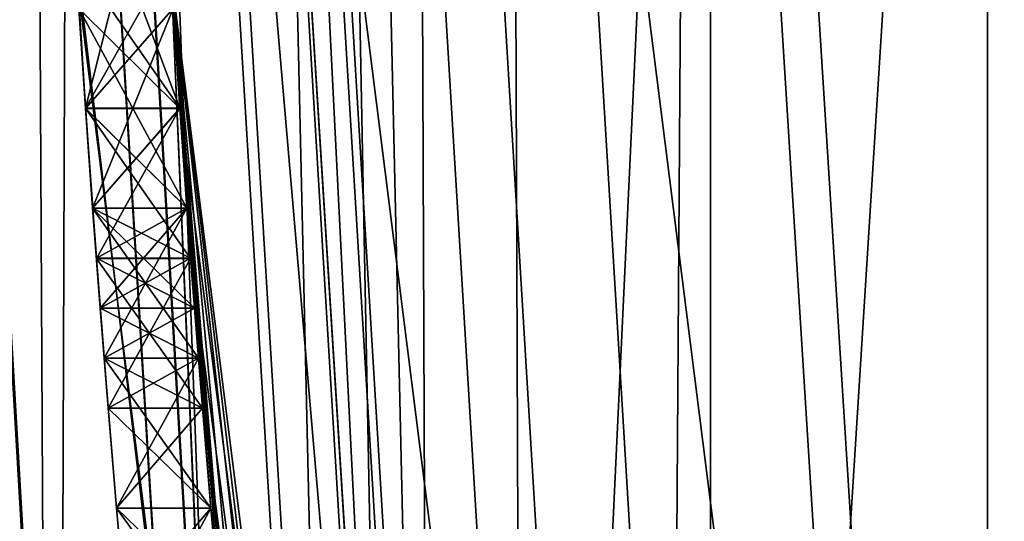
# Model space of a CAD drawing. Header units: millimetres. Extents: x -147 to 148, y -145 to 204.
# Tile 316 of 571: x 65.886 to 66.934, y -2.088 to -1.555. Entities that reach past the tile are written whole.
import ezdxf

# ---------------------------------------------------------------- set-up
doc = ezdxf.new("R2010")
doc.units = ezdxf.units.MM
doc.header["$LTSCALE"] = 26.699852
for name, color, linetype in [('1111', 7, 'CONTINUOUS'), ('1112', 7, 'CONTINUOUS'), ('1113', 7, 'CONTINUOUS'), ('1151', 7, 'CONTINUOUS'), ('1152', 7, 'CONTINUOUS'), ('1153', 7, 'CONTINUOUS'), ('1154', 7, 'CONTINUOUS'), ('1155', 7, 'CONTINUOUS'), ('1156', 7, 'CONTINUOUS'), ('1157', 7, 'CONTINUOUS'), ('1160', 7, 'CONTINUOUS'), ('1161', 7, 'CONTINUOUS'), ('1162', 7, 'CONTINUOUS'), ('1168', 7, 'CONTINUOUS'), ('1172', 7, 'CONTINUOUS'), ('1173', 7, 'CONTINUOUS'), ('1174', 7, 'CONTINUOUS'), ('1177', 7, 'CONTINUOUS'), ('1178', 7, 'CONTINUOUS'), ('1179', 7, 'CONTINUOUS'), ('1205', 7, 'CONTINUOUS'), ('1206', 7, 'CONTINUOUS'), ('1207', 7, 'CONTINUOUS'), ('1208', 7, 'CONTINUOUS'), ('1209', 7, 'CONTINUOUS'), ('1210', 7, 'CONTINUOUS'), ('1494', 7, 'CONTINUOUS'), ('1552', 7, 'CONTINUOUS'), ('1553', 7, 'CONTINUOUS'), ('1893', 7, 'CONTINUOUS'), ('1896', 7, 'CONTINUOUS'), ('1905', 7, 'CONTINUOUS'), ('1934', 7, 'CONTINUOUS'), ('1935', 7, 'CONTINUOUS'), ('1936', 7, 'CONTINUOUS'), ('2006', 7, 'CONTINUOUS'), ('2009', 7, 'CONTINUOUS'), ('2012', 7, 'CONTINUOUS'), ('2016', 7, 'CONTINUOUS'), ('742', 7, 'CONTINUOUS'), ('743', 7, 'CONTINUOUS'), ('885', 7, 'CONTINUOUS'), ('886', 7, 'CONTINUOUS'), ('896', 7, 'CONTINUOUS'), ('937', 7, 'CONTINUOUS')]:
    doc.layers.add(name, color=color, linetype=linetype)

msp = doc.modelspace()

# ---------------------------------------------------------------- linework, layer by layer
at = {"layer": '1111', "color": 7, "linetype": 'CONTINUOUS', "true_color": 0xd8d8d8}
for points in [[(65.9565, -1.6489, 63.525), (65.9494, -1.5426, 64.2541), (65.9367, -1.3299, 63.7332), (65.9565, -1.6489, 63.525)], [(65.9367, -1.3299, 61.6501), (65.9494, -1.5426, 61.1292), (65.9565, -1.6489, 61.8583), (65.9367, -1.3299, 61.6501)], [(65.9461, -1.4894, 56.2854), (65.9565, -1.6489, 56.3375), (65.9494, -1.5426, 56.8583), (65.9461, -1.4894, 56.2854)], [(65.9461, -1.4894, 59.9312), (65.9494, -1.5426, 59.3583), (65.9565, -1.6489, 59.8792), (65.9461, -1.4894, 59.9312)], [(65.9494, -1.5426, 56.8583), (65.9565, -1.6489, 56.3375), (65.9565, -1.649, 56.9625), (65.9494, -1.5426, 56.8583)], [(65.9494, -1.5426, 59.3583), (65.9565, -1.649, 59.2541), (65.9565, -1.6489, 59.8792), (65.9494, -1.5426, 59.3583)], [(65.964, -1.7553, 64.15), (65.9494, -1.5426, 64.2541), (65.9565, -1.6489, 63.525), (65.964, -1.7553, 64.15)], [(65.9494, -1.5426, 61.1292), (65.964, -1.7553, 61.2333), (65.9565, -1.6489, 61.8583), (65.9494, -1.5426, 61.1292)], [(65.9565, -1.6489, 56.3375), (65.968, -1.8086, 56.4417), (65.9565, -1.649, 56.9625), (65.9565, -1.6489, 56.3375)], [(65.964, -1.7553, 59.15), (65.968, -1.8085, 59.0458), (65.9565, -1.6489, 59.8792), (65.964, -1.7553, 59.15)], [(65.9565, -1.6489, 59.8792), (65.968, -1.8085, 59.0458), (65.968, -1.8086, 59.775), (65.9565, -1.6489, 59.8792)], [(65.9565, -1.649, 59.2541), (65.964, -1.7553, 59.15), (65.9565, -1.6489, 59.8792), (65.9565, -1.649, 59.2541)], [(65.964, -1.7553, 63.3687), (65.964, -1.7553, 64.15), (65.9565, -1.6489, 63.525), (65.964, -1.7553, 63.3687)], [(65.9565, -1.6489, 61.8583), (65.964, -1.7553, 61.2333), (65.964, -1.7553, 62.0146), (65.9565, -1.6489, 61.8583)], [(65.9565, -1.649, 56.9625), (65.968, -1.8086, 56.4417), (65.964, -1.7553, 57.0667), (65.9565, -1.649, 56.9625)], [(65.964, -1.7553, 57.0667), (65.968, -1.8086, 56.4417), (65.968, -1.8085, 57.1708), (65.964, -1.7553, 57.0667)], [(65.9762, -1.9149, 63.9937), (65.964, -1.7553, 64.15), (65.9762, -1.9149, 62.952), (65.9762, -1.9149, 63.9937)], [(65.9762, -1.9149, 62.952), (65.964, -1.7553, 64.15), (65.972, -1.8617, 63.2125), (65.9762, -1.9149, 62.952)], [(65.972, -1.8617, 63.2125), (65.964, -1.7553, 64.15), (65.964, -1.7553, 63.3687), (65.972, -1.8617, 63.2125)], [(65.964, -1.7553, 61.2333), (65.9762, -1.9149, 61.3896), (65.964, -1.7553, 62.0146), (65.964, -1.7553, 61.2333)], [(65.964, -1.7553, 62.0146), (65.9762, -1.9149, 61.3896), (65.972, -1.8617, 62.1708), (65.964, -1.7553, 62.0146)], [(65.968, -1.8085, 57.1708), (65.968, -1.8086, 56.4417), (65.972, -1.8617, 57.275), (65.968, -1.8085, 57.1708)], [(65.968, -1.8085, 59.0458), (65.972, -1.8617, 58.9417), (65.968, -1.8086, 59.775), (65.968, -1.8085, 59.0458)], [(65.9805, -1.9681, 58.4208), (65.9805, -1.9681, 59.6708), (65.968, -1.8086, 59.775), (65.9805, -1.9681, 58.4208)], [(65.968, -1.8086, 56.4417), (65.9805, -1.9681, 56.5458), (65.972, -1.8617, 57.275), (65.968, -1.8086, 56.4417)], [(65.9762, -1.9149, 58.6812), (65.9805, -1.9681, 58.4208), (65.968, -1.8086, 59.775), (65.9762, -1.9149, 58.6812)], [(65.972, -1.8617, 58.9417), (65.9762, -1.9149, 58.6812), (65.968, -1.8086, 59.775), (65.972, -1.8617, 58.9417)], [(65.972, -1.8617, 57.275), (65.9805, -1.9681, 56.5458), (65.9762, -1.9149, 57.5355), (65.972, -1.8617, 57.275)], [(65.972, -1.8617, 62.1708), (65.9762, -1.9149, 61.3896), (65.9762, -1.9149, 62.4313), (65.972, -1.8617, 62.1708)], [(65.9762, -1.9149, 57.5355), (65.9805, -1.9681, 56.5458), (65.9805, -1.9681, 57.7958), (65.9762, -1.9149, 57.5355)], [(65.9894, -2.0745, 63.8375), (65.9762, -1.9149, 63.9937), (65.9894, -2.0745, 61.5458), (65.9894, -2.0745, 63.8375)], [(65.9894, -2.0745, 61.5458), (65.9762, -1.9149, 63.9937), (65.9805, -1.9681, 62.6917), (65.9894, -2.0745, 61.5458)], [(65.9805, -1.9681, 62.6917), (65.9762, -1.9149, 63.9937), (65.9762, -1.9149, 62.952), (65.9805, -1.9681, 62.6917)], [(65.9762, -1.9149, 61.3896), (65.9894, -2.0745, 61.5458), (65.9805, -1.9681, 62.6917), (65.9762, -1.9149, 61.3896)], [(65.9762, -1.9149, 62.4313), (65.9762, -1.9149, 61.3896), (65.9805, -1.9681, 62.6917), (65.9762, -1.9149, 62.4313)], [(65.9895, -2.0745, 59.5145), (65.9805, -1.9681, 59.6708), (65.9895, -2.0745, 56.7021), (65.9895, -2.0745, 59.5145)], [(65.9895, -2.0745, 56.7021), (65.9805, -1.9681, 59.6708), (65.9805, -1.9681, 58.4208), (65.9895, -2.0745, 56.7021)], [(65.9805, -1.9681, 56.5458), (65.9895, -2.0745, 56.7021), (65.9805, -1.9681, 57.7958), (65.9805, -1.9681, 56.5458)], [(65.9805, -1.9681, 57.7958), (65.9895, -2.0745, 56.7021), (65.9805, -1.9681, 58.4208), (65.9805, -1.9681, 57.7958)], [(66.0038, -2.2341, 63.577), (65.9894, -2.0745, 63.8375), (66.0038, -2.2341, 61.8064), (66.0038, -2.2341, 63.577)], [(66.0038, -2.2341, 61.8064), (65.9894, -2.0745, 63.8375), (65.9894, -2.0745, 61.5458), (66.0038, -2.2341, 61.8064)], [(65.9989, -2.1809, 59.3583), (65.9895, -2.0745, 59.5145), (65.9989, -2.1809, 56.8583), (65.9989, -2.1809, 59.3583)], [(65.9989, -2.1809, 56.8583), (65.9895, -2.0745, 59.5145), (65.9895, -2.0745, 56.7021), (65.9989, -2.1809, 56.8583)]]:
    msp.add_3dface(points, dxfattribs=at)
at = {"layer": '1112', "color": 7, "linetype": 'CONTINUOUS', "true_color": 0xd8d8d8}
for points in [[(66.0567, -1.6489, 59.8792), (65.9565, -1.6489, 59.8792), (65.968, -1.8086, 59.775), (66.0567, -1.6489, 59.8792)], [(66.0682, -1.8086, 59.775), (66.0567, -1.6489, 59.8792), (65.968, -1.8086, 59.775), (66.0682, -1.8086, 59.775)], [(65.9805, -1.9681, 59.6708), (66.0682, -1.8086, 59.775), (65.968, -1.8086, 59.775), (65.9805, -1.9681, 59.6708)], [(66.0808, -1.9681, 59.6708), (66.0682, -1.8086, 59.775), (65.9805, -1.9681, 59.6708), (66.0808, -1.9681, 59.6708)]]:
    msp.add_3dface(points, dxfattribs=at)
at = {"layer": '1113', "color": 7, "linetype": 'CONTINUOUS', "true_color": 0xd8d8d8}
for points in [[(66.0463, -1.4894, 59.9312), (65.9461, -1.4894, 59.9312), (65.9565, -1.6489, 59.8792), (66.0463, -1.4894, 59.9312)], [(66.0567, -1.6489, 59.8792), (66.0463, -1.4894, 59.9312), (65.9565, -1.6489, 59.8792), (66.0567, -1.6489, 59.8792)]]:
    msp.add_3dface(points, dxfattribs=at)
at = {"layer": '1151', "color": 7, "linetype": 'CONTINUOUS', "true_color": 0xd8d8d8}
for points in [[(66.0496, -1.5426, 59.3583), (66.0567, -1.649, 59.2541), (65.9494, -1.5426, 59.3583), (66.0496, -1.5426, 59.3583)], [(66.0567, -1.649, 59.2541), (65.9565, -1.649, 59.2541), (65.9494, -1.5426, 59.3583), (66.0567, -1.649, 59.2541)], [(66.0567, -1.649, 59.2541), (66.0643, -1.7553, 59.15), (65.9565, -1.649, 59.2541), (66.0567, -1.649, 59.2541)], [(66.0643, -1.7553, 59.15), (65.964, -1.7553, 59.15), (65.9565, -1.649, 59.2541), (66.0643, -1.7553, 59.15)]]:
    msp.add_3dface(points, dxfattribs=at)
at = {"layer": '1152', "color": 7, "linetype": 'CONTINUOUS', "true_color": 0xd8d8d8}
for points in [[(66.0643, -1.7553, 59.15), (66.0682, -1.8085, 59.0458), (65.964, -1.7553, 59.15), (66.0643, -1.7553, 59.15)], [(66.0682, -1.8085, 59.0458), (65.968, -1.8085, 59.0458), (65.964, -1.7553, 59.15), (66.0682, -1.8085, 59.0458)], [(66.0682, -1.8085, 59.0458), (66.0723, -1.8617, 58.9417), (65.968, -1.8085, 59.0458), (66.0682, -1.8085, 59.0458)], [(66.0723, -1.8617, 58.9417), (65.972, -1.8617, 58.9417), (65.968, -1.8085, 59.0458), (66.0723, -1.8617, 58.9417)]]:
    msp.add_3dface(points, dxfattribs=at)
at = {"layer": '1153', "color": 7, "linetype": 'CONTINUOUS', "true_color": 0xd8d8d8}
for points in [[(66.0723, -1.8617, 58.9417), (66.0765, -1.9149, 58.6812), (65.972, -1.8617, 58.9417), (66.0723, -1.8617, 58.9417)], [(66.0765, -1.9149, 58.6812), (65.9762, -1.9149, 58.6812), (65.972, -1.8617, 58.9417), (66.0765, -1.9149, 58.6812)], [(66.0765, -1.9149, 58.6812), (66.0808, -1.9681, 58.4208), (65.9762, -1.9149, 58.6812), (66.0765, -1.9149, 58.6812)], [(66.0808, -1.9681, 58.4208), (65.9805, -1.9681, 58.4208), (65.9762, -1.9149, 58.6812), (66.0808, -1.9681, 58.4208)]]:
    msp.add_3dface(points, dxfattribs=at)
at = {"layer": '1154', "color": 7, "linetype": 'CONTINUOUS', "true_color": 0xd8d8d8}
for points in [[(66.0808, -1.9681, 58.4208), (66.0808, -1.9681, 57.7958), (65.9805, -1.9681, 58.4208), (66.0808, -1.9681, 58.4208)], [(66.0808, -1.9681, 57.7958), (65.9805, -1.9681, 57.7958), (65.9805, -1.9681, 58.4208), (66.0808, -1.9681, 57.7958)]]:
    msp.add_3dface(points, dxfattribs=at)
at = {"layer": '1155', "color": 7, "linetype": 'CONTINUOUS', "true_color": 0xd8d8d8}
for points in [[(66.0723, -1.8617, 57.275), (65.972, -1.8617, 57.275), (65.9762, -1.9149, 57.5355), (66.0723, -1.8617, 57.275)], [(66.0765, -1.9149, 57.5355), (66.0723, -1.8617, 57.275), (65.9762, -1.9149, 57.5355), (66.0765, -1.9149, 57.5355)], [(66.0765, -1.9149, 57.5355), (65.9762, -1.9149, 57.5355), (65.9805, -1.9681, 57.7958), (66.0765, -1.9149, 57.5355)], [(66.0808, -1.9681, 57.7958), (66.0765, -1.9149, 57.5355), (65.9805, -1.9681, 57.7958), (66.0808, -1.9681, 57.7958)]]:
    msp.add_3dface(points, dxfattribs=at)
at = {"layer": '1156', "color": 7, "linetype": 'CONTINUOUS', "true_color": 0xd8d8d8}
for points in [[(66.0643, -1.7553, 57.0667), (65.964, -1.7553, 57.0667), (65.968, -1.8085, 57.1708), (66.0643, -1.7553, 57.0667)], [(66.0682, -1.8085, 57.1708), (66.0643, -1.7553, 57.0667), (65.968, -1.8085, 57.1708), (66.0682, -1.8085, 57.1708)], [(66.0682, -1.8085, 57.1708), (65.968, -1.8085, 57.1708), (65.972, -1.8617, 57.275), (66.0682, -1.8085, 57.1708)], [(66.0723, -1.8617, 57.275), (66.0682, -1.8085, 57.1708), (65.972, -1.8617, 57.275), (66.0723, -1.8617, 57.275)]]:
    msp.add_3dface(points, dxfattribs=at)
at = {"layer": '1157', "color": 7, "linetype": 'CONTINUOUS', "true_color": 0xd8d8d8}
for points in [[(66.0496, -1.5426, 56.8583), (65.9494, -1.5426, 56.8583), (65.9565, -1.649, 56.9625), (66.0496, -1.5426, 56.8583)], [(66.0567, -1.649, 56.9625), (66.0496, -1.5426, 56.8583), (65.9565, -1.649, 56.9625), (66.0567, -1.649, 56.9625)], [(66.0567, -1.649, 56.9625), (65.9565, -1.649, 56.9625), (65.964, -1.7553, 57.0667), (66.0567, -1.649, 56.9625)], [(66.0643, -1.7553, 57.0667), (66.0567, -1.649, 56.9625), (65.964, -1.7553, 57.0667), (66.0643, -1.7553, 57.0667)]]:
    msp.add_3dface(points, dxfattribs=at)
at = {"layer": '1160', "color": 7, "linetype": 'CONTINUOUS', "true_color": 0xd8d8d8}
for points in [[(66.0463, -1.4894, 56.2854), (66.0567, -1.6489, 56.3375), (65.9461, -1.4894, 56.2854), (66.0463, -1.4894, 56.2854)], [(66.0567, -1.6489, 56.3375), (65.9565, -1.6489, 56.3375), (65.9461, -1.4894, 56.2854), (66.0567, -1.6489, 56.3375)]]:
    msp.add_3dface(points, dxfattribs=at)
at = {"layer": '1161', "color": 7, "linetype": 'CONTINUOUS', "true_color": 0xd8d8d8}
for points in [[(66.0567, -1.6489, 56.3375), (66.0682, -1.8086, 56.4417), (65.9565, -1.6489, 56.3375), (66.0567, -1.6489, 56.3375)], [(66.0682, -1.8086, 56.4417), (65.968, -1.8086, 56.4417), (65.9565, -1.6489, 56.3375), (66.0682, -1.8086, 56.4417)], [(66.0682, -1.8086, 56.4417), (66.0808, -1.9681, 56.5458), (65.968, -1.8086, 56.4417), (66.0682, -1.8086, 56.4417)], [(66.0808, -1.9681, 56.5458), (65.9805, -1.9681, 56.5458), (65.968, -1.8086, 56.4417), (66.0808, -1.9681, 56.5458)]]:
    msp.add_3dface(points, dxfattribs=at)
at = {"layer": '1162', "color": 7, "linetype": 'CONTINUOUS', "true_color": 0xd8d8d8}
for points in [[(66.0808, -1.9681, 56.5458), (66.0898, -2.0745, 56.7021), (65.9805, -1.9681, 56.5458), (66.0808, -1.9681, 56.5458)], [(66.0898, -2.0745, 56.7021), (65.9895, -2.0745, 56.7021), (65.9805, -1.9681, 56.5458), (66.0898, -2.0745, 56.7021)], [(66.0898, -2.0745, 56.7021), (66.0993, -2.1809, 56.8583), (65.9895, -2.0745, 56.7021), (66.0898, -2.0745, 56.7021)], [(66.0993, -2.1809, 56.8583), (65.9989, -2.1809, 56.8583), (65.9895, -2.0745, 56.7021), (66.0993, -2.1809, 56.8583)]]:
    msp.add_3dface(points, dxfattribs=at)
at = {"layer": '1168', "color": 7, "linetype": 'CONTINUOUS', "true_color": 0xd8d8d8}
for points in [[(66.0808, -1.9681, 59.6708), (65.9805, -1.9681, 59.6708), (65.9895, -2.0745, 59.5145), (66.0808, -1.9681, 59.6708)], [(66.0898, -2.0745, 59.5145), (66.0808, -1.9681, 59.6708), (65.9895, -2.0745, 59.5145), (66.0898, -2.0745, 59.5145)], [(66.0898, -2.0745, 59.5145), (65.9895, -2.0745, 59.5145), (65.9989, -2.1809, 59.3583), (66.0898, -2.0745, 59.5145)], [(66.0993, -2.1809, 59.3583), (66.0898, -2.0745, 59.5145), (65.9989, -2.1809, 59.3583), (66.0993, -2.1809, 59.3583)]]:
    msp.add_3dface(points, dxfattribs=at)
at = {"layer": '1172', "color": 7, "linetype": 'CONTINUOUS', "true_color": 0xd8d8d8}
for points in [[(66.0496, -1.5426, 61.1292), (66.0643, -1.7553, 61.2333), (65.9494, -1.5426, 61.1292), (66.0496, -1.5426, 61.1292)], [(66.0643, -1.7553, 61.2333), (65.964, -1.7553, 61.2333), (65.9494, -1.5426, 61.1292), (66.0643, -1.7553, 61.2333)]]:
    msp.add_3dface(points, dxfattribs=at)
at = {"layer": '1173', "color": 7, "linetype": 'CONTINUOUS', "true_color": 0xd8d8d8}
for points in [[(66.0643, -1.7553, 61.2333), (66.0765, -1.9149, 61.3896), (65.964, -1.7553, 61.2333), (66.0643, -1.7553, 61.2333)], [(66.0765, -1.9149, 61.3896), (65.9762, -1.9149, 61.3896), (65.964, -1.7553, 61.2333), (66.0765, -1.9149, 61.3896)], [(66.0765, -1.9149, 61.3896), (66.0898, -2.0745, 61.5458), (65.9762, -1.9149, 61.3896), (66.0765, -1.9149, 61.3896)], [(66.0898, -2.0745, 61.5458), (65.9894, -2.0745, 61.5458), (65.9762, -1.9149, 61.3896), (66.0898, -2.0745, 61.5458)]]:
    msp.add_3dface(points, dxfattribs=at)
at = {"layer": '1174', "color": 7, "linetype": 'CONTINUOUS', "true_color": 0xd8d8d8}
for points in [[(66.0898, -2.0745, 61.5458), (66.1042, -2.2341, 61.8064), (65.9894, -2.0745, 61.5458), (66.0898, -2.0745, 61.5458)], [(66.1042, -2.2341, 61.8064), (66.0038, -2.2341, 61.8064), (65.9894, -2.0745, 61.5458), (66.1042, -2.2341, 61.8064)]]:
    msp.add_3dface(points, dxfattribs=at)
at = {"layer": '1177', "color": 7, "linetype": 'CONTINUOUS', "true_color": 0xd8d8d8}
for points in [[(66.0898, -2.0745, 63.8375), (65.9894, -2.0745, 63.8375), (66.0038, -2.2341, 63.577), (66.0898, -2.0745, 63.8375)], [(66.1042, -2.2341, 63.577), (66.0898, -2.0745, 63.8375), (66.0038, -2.2341, 63.577), (66.1042, -2.2341, 63.577)]]:
    msp.add_3dface(points, dxfattribs=at)
at = {"layer": '1178', "color": 7, "linetype": 'CONTINUOUS', "true_color": 0xd8d8d8}
for points in [[(66.0643, -1.7553, 64.15), (65.964, -1.7553, 64.15), (65.9762, -1.9149, 63.9937), (66.0643, -1.7553, 64.15)], [(66.0765, -1.9149, 63.9937), (66.0643, -1.7553, 64.15), (65.9762, -1.9149, 63.9937), (66.0765, -1.9149, 63.9937)], [(66.0765, -1.9149, 63.9937), (65.9762, -1.9149, 63.9937), (65.9894, -2.0745, 63.8375), (66.0765, -1.9149, 63.9937)], [(66.0898, -2.0745, 63.8375), (66.0765, -1.9149, 63.9937), (65.9894, -2.0745, 63.8375), (66.0898, -2.0745, 63.8375)]]:
    msp.add_3dface(points, dxfattribs=at)
at = {"layer": '1179', "color": 7, "linetype": 'CONTINUOUS', "true_color": 0xd8d8d8}
for points in [[(66.0496, -1.5426, 64.2541), (65.9494, -1.5426, 64.2541), (65.964, -1.7553, 64.15), (66.0496, -1.5426, 64.2541)], [(66.0643, -1.7553, 64.15), (66.0496, -1.5426, 64.2541), (65.964, -1.7553, 64.15), (66.0643, -1.7553, 64.15)]]:
    msp.add_3dface(points, dxfattribs=at)
at = {"layer": '1205', "color": 7, "linetype": 'CONTINUOUS', "true_color": 0xd8d8d8}
for points in [[(66.0369, -1.3299, 63.7332), (66.0567, -1.6489, 63.525), (65.9367, -1.3299, 63.7332), (66.0369, -1.3299, 63.7332)], [(66.0567, -1.6489, 63.525), (65.9565, -1.6489, 63.525), (65.9367, -1.3299, 63.7332), (66.0567, -1.6489, 63.525)]]:
    msp.add_3dface(points, dxfattribs=at)
at = {"layer": '1206', "color": 7, "linetype": 'CONTINUOUS', "true_color": 0xd8d8d8}
for points in [[(66.0567, -1.6489, 63.525), (66.0643, -1.7553, 63.3687), (65.9565, -1.6489, 63.525), (66.0567, -1.6489, 63.525)], [(66.0643, -1.7553, 63.3687), (65.964, -1.7553, 63.3687), (65.9565, -1.6489, 63.525), (66.0643, -1.7553, 63.3687)], [(66.0643, -1.7553, 63.3687), (66.0723, -1.8617, 63.2125), (65.964, -1.7553, 63.3687), (66.0643, -1.7553, 63.3687)], [(66.0723, -1.8617, 63.2125), (65.972, -1.8617, 63.2125), (65.964, -1.7553, 63.3687), (66.0723, -1.8617, 63.2125)]]:
    msp.add_3dface(points, dxfattribs=at)
at = {"layer": '1207', "color": 7, "linetype": 'CONTINUOUS', "true_color": 0xd8d8d8}
for points in [[(66.0723, -1.8617, 63.2125), (66.0765, -1.9149, 62.952), (65.972, -1.8617, 63.2125), (66.0723, -1.8617, 63.2125)], [(66.0765, -1.9149, 62.952), (65.9762, -1.9149, 62.952), (65.972, -1.8617, 63.2125), (66.0765, -1.9149, 62.952)], [(66.0765, -1.9149, 62.952), (66.0808, -1.9681, 62.6917), (65.9762, -1.9149, 62.952), (66.0765, -1.9149, 62.952)], [(66.0808, -1.9681, 62.6917), (65.9805, -1.9681, 62.6917), (65.9762, -1.9149, 62.952), (66.0808, -1.9681, 62.6917)]]:
    msp.add_3dface(points, dxfattribs=at)
at = {"layer": '1208', "color": 7, "linetype": 'CONTINUOUS', "true_color": 0xd8d8d8}
for points in [[(66.0723, -1.8617, 62.1708), (65.972, -1.8617, 62.1708), (65.9762, -1.9149, 62.4313), (66.0723, -1.8617, 62.1708)], [(66.0765, -1.9149, 62.4313), (66.0723, -1.8617, 62.1708), (65.9762, -1.9149, 62.4313), (66.0765, -1.9149, 62.4313)], [(66.0765, -1.9149, 62.4313), (65.9762, -1.9149, 62.4313), (65.9805, -1.9681, 62.6917), (66.0765, -1.9149, 62.4313)], [(66.0808, -1.9681, 62.6917), (66.0765, -1.9149, 62.4313), (65.9805, -1.9681, 62.6917), (66.0808, -1.9681, 62.6917)]]:
    msp.add_3dface(points, dxfattribs=at)
at = {"layer": '1209', "color": 7, "linetype": 'CONTINUOUS', "true_color": 0xd8d8d8}
for points in [[(66.0567, -1.6489, 61.8583), (65.9565, -1.6489, 61.8583), (65.964, -1.7553, 62.0146), (66.0567, -1.6489, 61.8583)], [(66.0643, -1.7553, 62.0146), (66.0567, -1.6489, 61.8583), (65.964, -1.7553, 62.0146), (66.0643, -1.7553, 62.0146)], [(66.0643, -1.7553, 62.0146), (65.964, -1.7553, 62.0146), (65.972, -1.8617, 62.1708), (66.0643, -1.7553, 62.0146)], [(66.0723, -1.8617, 62.1708), (66.0643, -1.7553, 62.0146), (65.972, -1.8617, 62.1708), (66.0723, -1.8617, 62.1708)]]:
    msp.add_3dface(points, dxfattribs=at)
at = {"layer": '1210', "color": 7, "linetype": 'CONTINUOUS', "true_color": 0xd8d8d8}
for points in [[(66.0369, -1.3299, 61.6501), (65.9367, -1.3299, 61.6501), (65.9565, -1.6489, 61.8583), (66.0369, -1.3299, 61.6501)], [(66.0567, -1.6489, 61.8583), (66.0369, -1.3299, 61.6501), (65.9565, -1.6489, 61.8583), (66.0567, -1.6489, 61.8583)]]:
    msp.add_3dface(points, dxfattribs=at)
at = {"layer": '1494', "color": 7, "linetype": 'CONTINUOUS', "true_color": 0xd8d8d8}
for points in [[(65.9476, -1.5133, 72.4), (66.3269, -4.5159, 53.4), (66.3269, -4.5159, 72.4), (65.9476, -1.5133, 72.4)], [(65.9476, -1.5133, 53.4), (66.3269, -4.5159, 53.4), (65.9476, -1.5133, 72.4), (65.9476, -1.5133, 53.4)]]:
    msp.add_3dface(points, dxfattribs=at)
at = {"layer": '1552', "color": 7, "linetype": 'CONTINUOUS', "true_color": 0x21211a}
for points in [[(65.5015, 0, 24.0348), (65.7674, 0, 24.2588), (65.9312, -2.8132, 24.2588), (65.5015, 0, 24.0348)], [(65.5015, 0, 24.0348), (65.9312, -2.8132, 24.2588), (65.6672, -2.8441, 24.0348), (65.5015, 0, 24.0348)], [(65.7674, 0, 24.2588), (65.9405, 0, 24.5603), (66.1032, -2.7931, 24.5603), (65.7674, 0, 24.2588)], [(65.7674, 0, 24.2588), (66.1032, -2.7931, 24.5603), (65.9312, -2.8132, 24.2588), (65.7674, 0, 24.2588)], [(66.1032, -2.7931, 24.5603), (65.9405, 0, 24.5603), (66.0474, -1.507, 24.9), (66.1032, -2.7931, 24.5603)], [(66.1892, -3.008, 24.9), (66.1032, -2.7931, 24.5603), (66.0474, -1.507, 24.9), (66.1892, -3.008, 24.9)]]:
    msp.add_3dface(points, dxfattribs=at)
at = {"layer": '1553', "color": 7, "linetype": 'CONTINUOUS', "true_color": 0x21211a}
for points in [[(65.7658, 0, 25.5431), (65.6651, -2.8443, 25.7664), (65.9297, -2.8134, 25.5431), (65.7658, 0, 25.5431)], [(65.9397, 0, 25.242), (65.7658, 0, 25.5431), (65.9297, -2.8134, 25.5431), (65.9397, 0, 25.242)], [(65.9397, 0, 25.242), (65.9297, -2.8134, 25.5431), (66.1024, -2.7932, 25.242), (65.9397, 0, 25.242)], [(66, 0, 24.9), (65.9397, 0, 25.242), (66.1024, -2.7932, 25.242), (66, 0, 24.9)], [(66.0474, -1.507, 24.9), (66, 0, 24.9), (66.1024, -2.7932, 25.242), (66.0474, -1.507, 24.9)], [(66.1892, -3.008, 24.9), (66.0474, -1.507, 24.9), (66.1024, -2.7932, 25.242), (66.1892, -3.008, 24.9)]]:
    msp.add_3dface(points, dxfattribs=at)
at = {"layer": '1893', "color": 7, "linetype": 'CONTINUOUS', "true_color": 0xd8d8d8}
for points in [[(65.9, 0, 26.9), (66.0767, -2.9065, 26.9), (65.9, 0, 25.9), (65.9, 0, 26.9)], [(66.0767, -2.9065, 26.9), (66.0767, -2.9065, 25.9), (65.9, 0, 25.9), (66.0767, -2.9065, 26.9)]]:
    msp.add_3dface(points, dxfattribs=at)
at = {"layer": '1896', "color": 7, "linetype": 'CONTINUOUS', "true_color": 0xd8d8d8}
for points in [[(20.75, 0, 26.9), (20.7086, -1.3008, 26.9), (81.4515, -22.5327, 26.9), (20.75, 0, 26.9)], [(65.9, 0, 26.9), (20.75, 0, 26.9), (66.0767, -2.9065, 26.9), (65.9, 0, 26.9)], [(66.0767, -2.9065, 26.9), (20.75, 0, 26.9), (66.6, -5.7646, 26.9), (66.0767, -2.9065, 26.9)], [(66.6, -5.7646, 26.9), (20.75, 0, 26.9), (67.4673, -8.5485, 26.9), (66.6, -5.7646, 26.9)], [(67.4673, -8.5485, 26.9), (20.75, 0, 26.9), (68.661, -11.1989, 26.9), (67.4673, -8.5485, 26.9)], [(68.661, -11.1989, 26.9), (20.75, 0, 26.9), (70.1651, -13.6888, 26.9), (68.661, -11.1989, 26.9)], [(70.1651, -13.6888, 26.9), (20.75, 0, 26.9), (71.963, -15.9827, 26.9), (70.1651, -13.6888, 26.9)], [(71.963, -15.9827, 26.9), (20.75, 0, 26.9), (74.0173, -18.037, 26.9), (71.963, -15.9827, 26.9)], [(74.0173, -18.037, 26.9), (20.75, 0, 26.9), (76.3112, -19.8349, 26.9), (74.0173, -18.037, 26.9)], [(76.3112, -19.8349, 26.9), (20.75, 0, 26.9), (78.8011, -21.339, 26.9), (76.3112, -19.8349, 26.9)], [(78.8011, -21.339, 26.9), (20.75, 0, 26.9), (81.4515, -22.5327, 26.9), (78.8011, -21.339, 26.9)], [(20.7086, -1.3008, 26.9), (20.5856, -2.6023, 26.9), (145.5, -45.5, 26.9), (20.7086, -1.3008, 26.9)], [(81.4515, -22.5327, 26.9), (20.7086, -1.3008, 26.9), (145.5, -45.5, 26.9), (81.4515, -22.5327, 26.9)]]:
    msp.add_3dface(points, dxfattribs=at)
at = {"layer": '1905', "color": 7, "linetype": 'CONTINUOUS', "true_color": 0xd8d8d8}
for points in [[(27.4272, -2, 25.9), (27.4272, 2, 25.9), (76.5021, 23.3832, 25.9), (27.4272, -2, 25.9)], [(73.876, 21.6568, 25.9), (27.4272, -2, 25.9), (76.5021, 23.3832, 25.9), (73.876, 21.6568, 25.9)], [(71.471, 19.6377, 25.9), (27.4272, -2, 25.9), (73.876, 21.6568, 25.9), (71.471, 19.6377, 25.9)], [(69.3188, 17.3571, 25.9), (27.4272, -2, 25.9), (71.471, 19.6377, 25.9), (69.3188, 17.3571, 25.9)], [(67.4406, 14.8345, 25.9), (27.4272, -2, 25.9), (69.3188, 17.3571, 25.9), (67.4406, 14.8345, 25.9)], [(65.8727, 12.1175, 25.9), (27.4272, -2, 25.9), (67.4406, 14.8345, 25.9), (65.8727, 12.1175, 25.9)], [(65.9453, 8.7585, 25.9), (65.9, 0, 25.9), (65.0897, -5.9007, 25.9), (65.9453, 8.7585, 25.9)], [(65.0897, 5.9007, 25.9), (65.9453, 8.7585, 25.9), (65.0897, -5.9007, 25.9), (65.0897, 5.9007, 25.9)], [(65.0897, -5.9007, 25.9), (65.9, 0, 25.9), (65.9453, -8.7585, 25.9), (65.0897, -5.9007, 25.9)], [(65.9, 0, 25.9), (66.0767, -2.9065, 25.9), (65.9453, -8.7585, 25.9), (65.9, 0, 25.9)]]:
    msp.add_3dface(points, dxfattribs=at)
at = {"layer": '1934', "color": 7, "linetype": 'CONTINUOUS', "true_color": 0xd8d8d8}
for points in [[(64.4, 0, 23.9), (64.5757, -2.9857, 23.9), (65.9, 0, 23.9), (64.4, 0, 23.9)], [(65.9, 0, 23.9), (64.5757, -2.9857, 23.9), (66.0781, -2.9175, 23.9), (65.9, 0, 23.9)]]:
    msp.add_3dface(points, dxfattribs=at)
at = {"layer": '1935', "color": 7, "linetype": 'CONTINUOUS', "true_color": 0xd8d8d8}
for points in [[(65.9, 0, 23.9), (66.0781, -2.9175, 23.9), (65.9, 0, 22.9), (65.9, 0, 23.9)], [(65.9, 0, 22.9), (66.0781, -2.9175, 23.9), (66.0781, -2.9175, 22.9), (65.9, 0, 22.9)]]:
    msp.add_3dface(points, dxfattribs=at)
at = {"layer": '1936', "color": 7, "linetype": 'CONTINUOUS', "true_color": 0xd8d8d8}
for points in [[(65.9, 0, 22.9), (66.0781, -2.9175, 22.9), (63, 0, 22.9), (65.9, 0, 22.9)], [(63, 0, 22.9), (66.0781, -2.9175, 22.9), (63.1846, -3.1459, 22.9), (63, 0, 22.9)]]:
    msp.add_3dface(points, dxfattribs=at)
at = {"layer": '2006', "color": 7, "linetype": 'CONTINUOUS', "true_color": 0xd8d8d8}
for points in [[(66.6, 0, 52.9), (66.7823, -2.9153, 52.9), (74.5003, 0, 52.9), (66.6, 0, 52.9)], [(74.5003, 0, 52.9), (66.7823, -2.9153, 52.9), (74.691, -2.4244, 52.9), (74.5003, 0, 52.9)]]:
    msp.add_3dface(points, dxfattribs=at)
at = {"layer": '2009', "color": 7, "linetype": 'CONTINUOUS', "true_color": 0xd8d8d8}
for points in [[(66.1, 0, 52.4), (66.1, 0, 19.9), (66.2888, -2.9975, 19.9), (66.1, 0, 52.4)], [(66.1, 0, 52.4), (66.2888, -2.9975, 19.9), (66.2885, -2.9955, 52.4), (66.1, 0, 52.4)]]:
    msp.add_3dface(points, dxfattribs=at)
at = {"layer": '2012', "color": 7, "linetype": 'CONTINUOUS', "true_color": 0xd8d8d8}
for points in [[(66.1, 0, 52.4), (66.2885, -2.9955, 52.4), (66.1379, 0, 52.591), (66.1, 0, 52.4)], [(66.1379, 0, 52.591), (66.2885, -2.9955, 52.4), (66.3119, -2.8763, 52.591), (66.1379, 0, 52.591)], [(66.2463, 0, 52.7534), (66.1379, 0, 52.591), (66.3119, -2.8763, 52.591), (66.2463, 0, 52.7534)], [(66.4087, 0, 52.8619), (66.2463, 0, 52.7534), (66.4195, -2.8632, 52.7534), (66.4087, 0, 52.8619)], [(66.2463, 0, 52.7534), (66.3119, -2.8763, 52.591), (66.4195, -2.8632, 52.7534), (66.2463, 0, 52.7534)], [(66.6, 0, 52.9), (66.4087, 0, 52.8619), (66.5807, -2.8436, 52.8619), (66.6, 0, 52.9)], [(66.4087, 0, 52.8619), (66.4195, -2.8632, 52.7534), (66.5807, -2.8436, 52.8619), (66.4087, 0, 52.8619)], [(66.7823, -2.9153, 52.9), (66.6, 0, 52.9), (66.5807, -2.8436, 52.8619), (66.7823, -2.9153, 52.9)]]:
    msp.add_3dface(points, dxfattribs=at)
at = {"layer": '2016', "color": 7, "linetype": 'CONTINUOUS', "true_color": 0xd8d8d8}
for points in [[(68.9417, 0, 19.9), (69.1264, -2.7825, 19.9), (66.1, 0, 19.9), (68.9417, 0, 19.9)], [(66.1, 0, 19.9), (69.1264, -2.7825, 19.9), (66.2888, -2.9975, 19.9), (66.1, 0, 19.9)]]:
    msp.add_3dface(points, dxfattribs=at)
at = {"layer": '742', "color": 7, "linetype": 'CONTINUOUS', "true_color": 0xd8d8d8}
for points in [[(66.6217, 4.4593, 53.4), (67.3649, 7.3543, 53.4), (66.6217, -4.4592, 53.4), (66.6217, 4.4593, 53.4)], [(66.6217, -4.4592, 53.4), (67.3649, 7.3543, 53.4), (67.3649, -7.3543, 53.4), (66.6217, -4.4592, 53.4)], [(66.2472, -1.4942, 53.4), (66.6217, 4.4593, 53.4), (66.6217, -4.4592, 53.4), (66.2472, -1.4942, 53.4)]]:
    msp.add_3dface(points, dxfattribs=at)
at = {"layer": '743', "color": 7, "linetype": 'CONTINUOUS', "true_color": 0xd8d8d8}
for points in [[(66.9162, 4.4025, 93.4), (67.6499, -7.2609, 93.4), (67.6499, 7.2608, 93.4), (66.9162, 4.4025, 93.4)], [(66.5466, 1.4752, 93.4), (66.9163, -4.4026, 93.4), (66.9162, 4.4025, 93.4), (66.5466, 1.4752, 93.4)], [(66.9163, -4.4026, 93.4), (67.6499, -7.2609, 93.4), (66.9162, 4.4025, 93.4), (66.9163, -4.4026, 93.4)], [(66.5466, -1.4753, 93.4), (66.9163, -4.4026, 93.4), (66.5466, 1.4752, 93.4), (66.5466, -1.4753, 93.4)]]:
    msp.add_3dface(points, dxfattribs=at)
at = {"layer": '885', "color": 7, "linetype": 'CONTINUOUS', "true_color": 0xd8d8d8}
for points in [[(66.0463, -1.4894, 56.2854), (66.0474, -1.507, 53.6), (66.0567, -1.6489, 56.3375), (66.0463, -1.4894, 56.2854)], [(66.0463, -1.4894, 59.9312), (66.0567, -1.6489, 59.8792), (66.0496, -1.5426, 61.1292), (66.0463, -1.4894, 59.9312)], [(66.4251, -4.4972, 92.9), (66.0474, -1.507, 92.9), (66.4251, -4.4972, 53.6), (66.4251, -4.4972, 92.9)], [(66.4251, -4.4972, 53.6), (66.0474, -1.507, 92.9), (66.1306, -2.5, 62.6917), (66.4251, -4.4972, 53.6)], [(66.1306, -2.5, 62.6917), (66.0474, -1.507, 92.9), (66.1251, -2.4468, 63.0041), (66.1306, -2.5, 62.6917)], [(66.1251, -2.4468, 63.0041), (66.0474, -1.507, 92.9), (66.1197, -2.3936, 63.3167), (66.1251, -2.4468, 63.0041)], [(66.1197, -2.3936, 63.3167), (66.0474, -1.507, 92.9), (66.1042, -2.2341, 63.577), (66.1197, -2.3936, 63.3167)], [(66.1042, -2.2341, 63.577), (66.0474, -1.507, 92.9), (66.0898, -2.0745, 63.8375), (66.1042, -2.2341, 63.577)], [(66.0898, -2.0745, 63.8375), (66.0474, -1.507, 92.9), (66.0765, -1.9149, 63.9937), (66.0898, -2.0745, 63.8375)], [(66.0765, -1.9149, 63.9937), (66.0474, -1.507, 92.9), (66.0643, -1.7553, 64.15), (66.0765, -1.9149, 63.9937)], [(66.0643, -1.7553, 64.15), (66.0474, -1.507, 92.9), (66.0496, -1.5426, 64.2541), (66.0643, -1.7553, 64.15)], [(66.0474, -1.507, 53.6), (66.4251, -4.4972, 53.6), (66.0567, -1.6489, 56.3375), (66.0474, -1.507, 53.6)], [(66.0496, -1.5426, 61.1292), (66.0567, -1.6489, 59.8792), (66.0643, -1.7553, 61.2333), (66.0496, -1.5426, 61.1292)], [(66.0567, -1.649, 59.2541), (66.0496, -1.5426, 59.3583), (66.0567, -1.649, 56.9625), (66.0567, -1.649, 59.2541)], [(66.0567, -1.649, 56.9625), (66.0496, -1.5426, 59.3583), (66.0496, -1.5426, 56.8583), (66.0567, -1.649, 56.9625)], [(66.0567, -1.6489, 56.3375), (66.4251, -4.4972, 53.6), (66.0682, -1.8086, 56.4417), (66.0567, -1.6489, 56.3375)], [(66.0567, -1.6489, 59.8792), (66.0682, -1.8086, 59.775), (66.0643, -1.7553, 61.2333), (66.0567, -1.6489, 59.8792)], [(66.0643, -1.7553, 59.15), (66.0567, -1.649, 59.2541), (66.0643, -1.7553, 57.0667), (66.0643, -1.7553, 59.15)], [(66.0643, -1.7553, 57.0667), (66.0567, -1.649, 59.2541), (66.0567, -1.649, 56.9625), (66.0643, -1.7553, 57.0667)], [(66.0682, -1.8085, 59.0458), (66.0643, -1.7553, 59.15), (66.0682, -1.8085, 57.1708), (66.0682, -1.8085, 59.0458)], [(66.0682, -1.8085, 57.1708), (66.0643, -1.7553, 59.15), (66.0643, -1.7553, 57.0667), (66.0682, -1.8085, 57.1708)], [(66.0643, -1.7553, 61.2333), (66.0682, -1.8086, 59.775), (66.0765, -1.9149, 61.3896), (66.0643, -1.7553, 61.2333)], [(66.0723, -1.8617, 58.9417), (66.0682, -1.8085, 59.0458), (66.0723, -1.8617, 57.275), (66.0723, -1.8617, 58.9417)], [(66.0723, -1.8617, 57.275), (66.0682, -1.8085, 59.0458), (66.0682, -1.8085, 57.1708), (66.0723, -1.8617, 57.275)], [(66.0682, -1.8086, 56.4417), (66.4251, -4.4972, 53.6), (66.0808, -1.9681, 56.5458), (66.0682, -1.8086, 56.4417)], [(66.0682, -1.8086, 59.775), (66.0808, -1.9681, 59.6708), (66.0765, -1.9149, 61.3896), (66.0682, -1.8086, 59.775)], [(66.0765, -1.9149, 58.6812), (66.0723, -1.8617, 58.9417), (66.0765, -1.9149, 57.5355), (66.0765, -1.9149, 58.6812)], [(66.0765, -1.9149, 57.5355), (66.0723, -1.8617, 58.9417), (66.0723, -1.8617, 57.275), (66.0765, -1.9149, 57.5355)], [(66.0808, -1.9681, 58.4208), (66.0765, -1.9149, 58.6812), (66.0808, -1.9681, 57.7958), (66.0808, -1.9681, 58.4208)], [(66.0808, -1.9681, 57.7958), (66.0765, -1.9149, 58.6812), (66.0765, -1.9149, 57.5355), (66.0808, -1.9681, 57.7958)], [(66.0808, -1.9681, 59.6708), (66.0898, -2.0745, 59.5145), (66.0765, -1.9149, 61.3896), (66.0808, -1.9681, 59.6708)], [(66.0765, -1.9149, 61.3896), (66.0898, -2.0745, 59.5145), (66.0898, -2.0745, 61.5458), (66.0765, -1.9149, 61.3896)], [(66.0808, -1.9681, 56.5458), (66.4251, -4.4972, 53.6), (66.0898, -2.0745, 56.7021), (66.0808, -1.9681, 56.5458)], [(66.0898, -2.0745, 56.7021), (66.4251, -4.4972, 53.6), (66.0993, -2.1809, 56.8583), (66.0898, -2.0745, 56.7021)], [(66.0898, -2.0745, 59.5145), (66.0993, -2.1809, 59.3583), (66.0898, -2.0745, 61.5458), (66.0898, -2.0745, 59.5145)], [(66.0898, -2.0745, 61.5458), (66.0993, -2.1809, 59.3583), (66.1042, -2.2341, 61.8064), (66.0898, -2.0745, 61.5458)]]:
    msp.add_3dface(points, dxfattribs=at)
at = {"layer": '886', "color": 7, "linetype": 'CONTINUOUS', "true_color": 0xd8d8d8}
for points in [[(66.0567, -1.6489, 63.525), (66.0369, -1.3299, 63.7332), (66.0567, -1.6489, 61.8583), (66.0567, -1.6489, 63.525)], [(66.0567, -1.6489, 61.8583), (66.0369, -1.3299, 63.7332), (66.0369, -1.3299, 61.6501), (66.0567, -1.6489, 61.8583)], [(66.0643, -1.7553, 63.3687), (66.0567, -1.6489, 63.525), (66.0643, -1.7553, 62.0146), (66.0643, -1.7553, 63.3687)], [(66.0643, -1.7553, 62.0146), (66.0567, -1.6489, 63.525), (66.0567, -1.6489, 61.8583), (66.0643, -1.7553, 62.0146)], [(66.0723, -1.8617, 63.2125), (66.0643, -1.7553, 63.3687), (66.0723, -1.8617, 62.1708), (66.0723, -1.8617, 63.2125)], [(66.0723, -1.8617, 62.1708), (66.0643, -1.7553, 63.3687), (66.0643, -1.7553, 62.0146), (66.0723, -1.8617, 62.1708)], [(66.0765, -1.9149, 62.952), (66.0723, -1.8617, 63.2125), (66.0765, -1.9149, 62.4313), (66.0765, -1.9149, 62.952)], [(66.0765, -1.9149, 62.4313), (66.0723, -1.8617, 63.2125), (66.0723, -1.8617, 62.1708), (66.0765, -1.9149, 62.4313)], [(66.0808, -1.9681, 62.6917), (66.0765, -1.9149, 62.952), (66.0765, -1.9149, 62.4313), (66.0808, -1.9681, 62.6917)]]:
    msp.add_3dface(points, dxfattribs=at)
at = {"layer": '896', "color": 7, "linetype": 'CONTINUOUS', "true_color": 0xd8d8d8}
for points in [[(66.0474, -1.507, 92.9), (66.2128, -2.8883, 93.0913), (66.0381, 0, 93.0913), (66.0474, -1.507, 92.9)], [(66.2128, -2.8883, 93.0913), (66.1466, 0, 93.2537), (66.0381, 0, 93.0913), (66.2128, -2.8883, 93.0913)], [(66.3205, -2.8752, 93.2537), (66.309, 0, 93.3621), (66.1466, 0, 93.2537), (66.3205, -2.8752, 93.2537)], [(66.3205, -2.8752, 93.2537), (66.1466, 0, 93.2537), (66.2128, -2.8883, 93.0913), (66.3205, -2.8752, 93.2537)], [(66.4818, -2.8556, 93.3621), (66.5466, -1.4753, 93.4), (66.309, 0, 93.3621), (66.4818, -2.8556, 93.3621)], [(66.4818, -2.8556, 93.3621), (66.309, 0, 93.3621), (66.3205, -2.8752, 93.2537), (66.4818, -2.8556, 93.3621)], [(66.9163, -4.4026, 93.4), (66.5466, -1.4753, 93.4), (66.4818, -2.8556, 93.3621), (66.9163, -4.4026, 93.4)], [(66.0474, -1.507, 92.9), (66.4251, -4.4972, 92.9), (66.2128, -2.8883, 93.0913), (66.0474, -1.507, 92.9)]]:
    msp.add_3dface(points, dxfattribs=at)
at = {"layer": '937', "color": 7, "linetype": 'CONTINUOUS', "true_color": 0xd8d8d8}
for points in [[(66.0474, -1.507, 53.6), (66.0267, 0, 53.5001), (66.2015, -2.8897, 53.5001), (66.0474, -1.507, 53.6)], [(66.1, 0, 53.4268), (66.2743, -2.8808, 53.4268), (66.0267, 0, 53.5001), (66.1, 0, 53.4268)], [(66.0267, 0, 53.5001), (66.2743, -2.8808, 53.4268), (66.2015, -2.8897, 53.5001), (66.0267, 0, 53.5001)], [(66.1, 0, 53.4268), (66.2472, -1.4942, 53.4), (66.2743, -2.8808, 53.4268), (66.1, 0, 53.4268)], [(66.2472, -1.4942, 53.4), (66.6217, -4.4592, 53.4), (66.2743, -2.8808, 53.4268), (66.2472, -1.4942, 53.4)], [(66.4251, -4.4972, 53.6), (66.0474, -1.507, 53.6), (66.2015, -2.8897, 53.5001), (66.4251, -4.4972, 53.6)]]:
    msp.add_3dface(points, dxfattribs=at)

doc.saveas('drawing.dxf')
